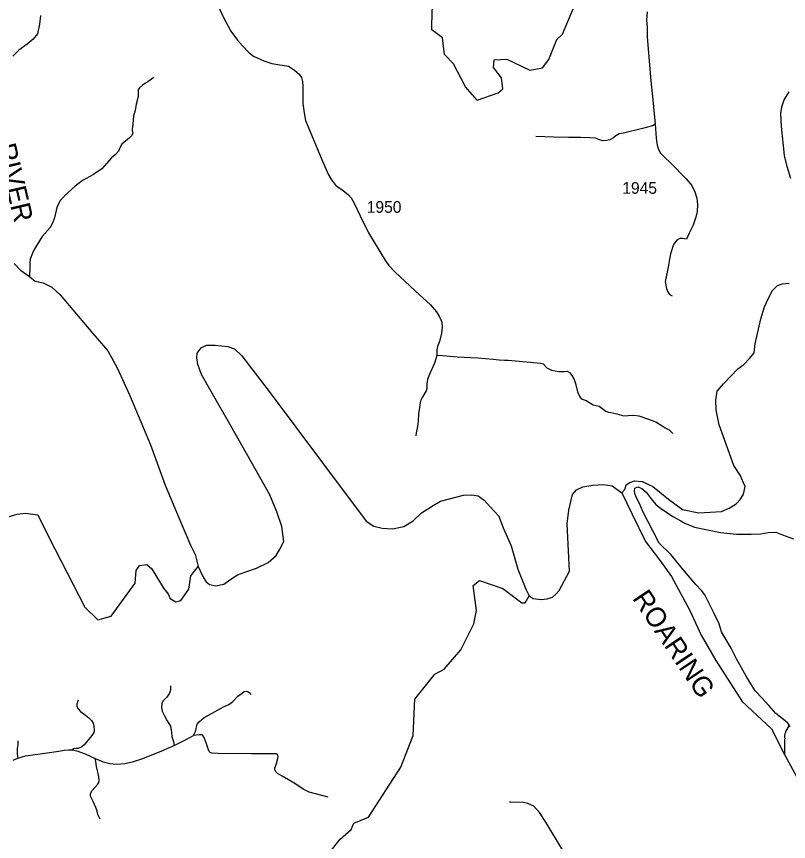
# Model space of a CAD drawing. Extents: x 1248224 to 1454986, y 825081 to 985870.
# Drawn here: x 1385847 to 1394113, y 919814 to 928641 of the extents above; entities that cross this region are included whole.
import ezdxf

# ---------------------------------------------------------------- set-up
doc = ezdxf.new("R2010")
doc.units = 0
for name, color, linetype in [('Exist Hydrographic Creek Single Shore', 7, 'Continuous'), ('Exist Hydrographic Misc Water Feature', 7, 'Continuous'), ('Exist Hydrographic River Shore', 7, 'Continuous'), ('Exist Hydrographic River Shore Label', 7, 'Continuous'), ('Exist Road Non-System Type 51', 7, 'Continuous'), ('Exist Road Secondary Type 51 Attributed', 7, 'Continuous'), ('Exist Road Secondary Type 51 Number Label', 7, 'Continuous')]:
    doc.layers.add(name, color=color, linetype=linetype)

msp = doc.modelspace()

# ---------------------------------------------------------------- linework, layer by layer
at = {"layer": 'Exist Hydrographic Creek Single Shore'}
for points in [[(1390778.6, 927746.4), (1390655.5, 927890), (1390527.6, 928135.4), (1390429.6, 928236), (1390408.6, 928413.7), (1390293.5, 928498.1), (1390297.5, 928708.2), (1390324.6, 928779.8), (1390307.6, 929164.3), (1390260.5, 929342.5), (1390010, 929860.9)], [(1385582.4, 923236.4), (1385855.7, 923315.5), (1385941.5, 923326.3), (1386076, 923309.2), (1386194.5, 923071.7), (1386579.5, 922322), (1386718.5, 922184.6), (1386860.5, 922224.4), (1387118.5, 922577.1), (1387129.5, 922711.5), (1387163.5, 922766.6), (1387243.1, 922776.6), (1387296.5, 922731.1), (1387421.4, 922523), (1387470.7, 922464.3), (1387494.1, 922415), (1387555.1, 922377.4), (1387606.8, 922393.8), (1387693.6, 922513.6), (1387714.7, 922656.8), (1387792.1, 922755.4)], [(1388936.6, 919369.2), (1389312.6, 919837.6), (1389431.6, 919943.6), (1389458.7, 920008.7), (1389617.6, 920074.4), (1389962.6, 920609.2), (1390094.6, 920948), (1390111.6, 921338.3), (1390325.6, 921603.2), (1390426.6, 921656.9), (1390605.6, 921863.4), (1390744.6, 922143), (1390772.6, 922283.6), (1390736.6, 922553.5), (1390804.6, 922608), (1391052.7, 922519.9), (1391256.7, 922369), (1391293.3, 922367.9), (1391337.6, 922441.1)]]:
    msp.add_lwpolyline(points, dxfattribs=at)
at = {"layer": 'Exist Hydrographic Misc Water Feature'}
for points in [[(1390778.6, 927746.4), (1391004.5, 927823.9), (1391055.6, 927865.6), (1391041.6, 927984), (1390952.6, 928094.1), (1390961.6, 928175.9), (1391095.6, 928183.2), (1391343.6, 928066.5), (1391477.6, 928090.1), (1391545.6, 928180.7), (1391633.6, 928395.6), (1391693.6, 928453.5), (1391816.6, 928749.8)], [(1387318.2, 927987.2), (1387255.2, 927942.7), (1387228.8, 927929.4), (1387196.2, 927906.2), (1387165.6, 927878.9), (1387151, 927855.3), (1387149.3, 927783.4), (1387127.3, 927703.9), (1387117.7, 927636.6), (1387100.2, 927576.6), (1387092.1, 927488.7), (1387094, 927480.7), (1387089.8, 927472.8), (1387084.6, 927420.9), (1387091.7, 927388.7), (1387079.1, 927365.1), (1387056.6, 927341.6), (1386975, 927275.7), (1386956.2, 927244.1), (1386939.2, 927200.5), (1386903, 927160.6), (1386865.5, 927130.3), (1386785.9, 927039.8)], [(1386785.9, 927039.8), (1386760.6, 927010.9), (1386671.1, 926949.1), (1386555.5, 926886.1), (1386474, 926824), (1386361.5, 926722.8), (1386357.3, 926714.9), (1386320.4, 926675.9), (1386293.3, 926628.5), (1386280.6, 926596.8), (1386253.9, 926485.5), (1386232.5, 926430), (1386209.4, 926382.6), (1386121.1, 926288.7), (1386037.7, 926146.9), (1386018.7, 926107.3), (1385995.1, 926043.9), (1385994.8, 926027.9), (1385990.6, 926020), (1385989.3, 925964), (1385987.8, 925860.2)], [(1394114.7, 921051.6), (1394082.3, 920989.5), (1394082.1, 920981.5), (1394073.7, 920965.7), (1394069.2, 920949.8), (1394068.6, 920925.8), (1394072.5, 920917.7), (1394070.1, 920899.8), (1394068.5, 920745.3)]]:
    msp.add_lwpolyline(points, dxfattribs=at)
at = {"layer": 'Exist Hydrographic River Shore'}
for points in [[(1386104.6, 928652.2), (1386095.2, 928558.3), (1386074.1, 928457.3), (1386027.3, 928399.8), (1385961.6, 928345.8), (1385872.4, 928282.4), (1385809.1, 928216.6)], [(1394138.6, 926908.9), (1394098.7, 927035.4), (1394069.5, 927153.8), (1394036.3, 927463.3), (1394029.6, 927603.1), (1394039.6, 927673), (1394066.2, 927749.6), (1394118.8, 927834.6)], [(1385821.2, 925998.8), (1385889.2, 925926), (1385987.8, 925860.2), (1386048.8, 925810.9), (1386133.2, 925789.8), (1386227.1, 925745.2), (1386315.6, 925664.2), (1386665.2, 925248.6), (1386824.2, 925062), (1386925.1, 924881.2), (1387056.5, 924594.7), (1387283.5, 924056.5), (1387440.7, 923626.8), (1387600.3, 923244.1), (1387710, 922983.2), (1387761.6, 922884.6), (1387792.1, 922755.4)], [(1393570.7, 924870.1), (1393634.2, 924916.7), (1393694.1, 924983.3), (1393744, 925043.2), (1393757.3, 925139.7), (1393817.1, 925406), (1393857, 925535.8), (1393897, 925629), (1393940.2, 925708.9), (1393993.4, 925762.1), (1394043.3, 925782.1), (1394119.8, 925788.7)], [(1387792.1, 922755.4), (1387847.2, 922642.9), (1387877.2, 922593), (1387913.8, 922563), (1387980.3, 922549.7), (1388066.8, 922566.3), (1388143.3, 922619.6), (1388213.1, 922666.2), (1388292.9, 922696.2), (1388416, 922739.4), (1388542.4, 922799.3), (1388628.8, 922872.6), (1388665.4, 922942.5), (1388708.7, 923022.3), (1388688.7, 923185.4), (1388635.5, 923341.9), (1388559, 923521.6), (1388416, 923774.5), (1388142.7, 924261.3), (1387933.2, 924627.5), (1387826.8, 924810.5), (1387790.2, 924917), (1387776.9, 924990.3), (1387783.5, 925040.2), (1387823.4, 925096.8), (1387880, 925123.4), (1387973.1, 925123.4), (1388109.5, 925110.1), (1388182.6, 925086.8), (1388259.1, 925010.2), (1388541.8, 924644.1), (1389133.9, 923852), (1389592.1, 923241.4), (1389671.9, 923188.1), (1389761.7, 923164.8), (1389874.8, 923158.2), (1389994.5, 923184.8), (1390094.3, 923244.7), (1390184.1, 923331.2), (1390307.1, 923407.8), (1390387, 923454.4), (1390483.4, 923481), (1390633.1, 923517.6), (1390722.9, 923524.3), (1390789.4, 923511), (1390855.9, 923464.4), (1390919.1, 923394.5), (1391012.2, 923294.6), (1391058.8, 923171.5), (1391142, 922978.4), (1391215.1, 922728.8), (1391298.8, 922513.2), (1391337.6, 922441.1)], [(1392329.7, 923544.3), (1392361.1, 923581.6), (1392374.4, 923631.6), (1392414.3, 923654.9), (1392464.2, 923671.5), (1392547.4, 923664.8), (1392660.4, 923611.6), (1392826.7, 923475.1), (1392976.4, 923365.3), (1393152.7, 923332), (1393395.5, 923345.3), (1393478.6, 923378.6), (1393551.8, 923425.2), (1393598.4, 923475.1), (1393631.6, 923528.4), (1393648.3, 923611.6), (1393595, 923734.7), (1393528.5, 923837.9), (1393368.9, 924270.6), (1393338.9, 924432.3), (1393335.6, 924535.4), (1393348.9, 924632), (1393415.4, 924711.9), (1393570.7, 924870.1)], [(1391337.6, 922441.1), (1391378.6, 922414.5), (1391466.2, 922404.5), (1391529.4, 922408.9), (1391587, 922428.9), (1391628.1, 922465.5), (1391655.8, 922497.7), (1391767.8, 922706.3), (1391761.1, 922850.5), (1391744.5, 923213.3), (1391761, 923357.9), (1391781, 923451.1), (1391800.9, 923527.6), (1391844.2, 923577.6), (1391910.7, 923607.5), (1392017.1, 923627.5), (1392133.5, 923634.2), (1392223.3, 923617.5), (1392329.7, 923544.3)], [(1392329.7, 923544.3), (1392436.6, 923321.8), (1392583, 923022.2), (1392732.7, 922825.8), (1392859, 922649.4), (1393055.3, 922286.6), (1393178.3, 922020.4), (1393334.2, 921748.8), (1393616.9, 921312.7), (1393932.2, 921018.2), (1394068.5, 920745.3), (1394261.4, 920392.5), (1394447.7, 920166.2), (1394906.1, 919562.2), (1395039.1, 919385.8), (1395125.6, 919216), (1395517.3, 918518.8), (1395810, 918059.5), (1396550.7, 917050.2), (1396846.7, 916650.8), (1396989.2, 916426.1)]]:
    msp.add_lwpolyline(points, dxfattribs=at)
at = {"layer": 'Exist Road Non-System Type 51'}
for points in [[(1392684.9, 927490.3), (1392656, 927472.9), (1392548.1, 927442.1), (1392347.7, 927391.9), (1392301.4, 927386.1), (1392264.8, 927363), (1392237.8, 927343.7), (1392201.2, 927320.6), (1392162.6, 927312.9), (1392120.2, 927310.9), (1392081.7, 927324.4), (1392047, 927339.9), (1391985.3, 927341.8), (1391888.9, 927345.6), (1391756, 927347.6), (1391601.8, 927351.4), (1391406.1, 927355.4)], [(1393019.6, 926257.8), (1392979.6, 926265.7), (1392950.7, 926265.7), (1392917.9, 926246.4), (1392881.3, 926202.1), (1392850.4, 926101.8), (1392817.7, 925924.3), (1392792.6, 925804.7), (1392806.2, 925730.4), (1392819.6, 925695.6), (1392838.9, 925666.7), (1392867.8, 925651.3)], [(1390347.4, 925014.5), (1390367.9, 925018.5), (1390566.4, 925001.1), (1390786.1, 924987.6), (1390951.9, 924976.1), (1391015.5, 924966.4), (1391073.3, 924964.5), (1391111.8, 924964.5), (1391347, 924941.4), (1391458.8, 924931.7), (1391487.7, 924924), (1391526.2, 924881.6), (1391574.4, 924856.5), (1391612.9, 924848.8), (1391655.3, 924841.1), (1391709.3, 924841.1), (1391744, 924844.9), (1391767.1, 924831.4), (1391794.1, 924800.6), (1391817.2, 924756.2), (1391832.7, 924715.7), (1391853.9, 924625), (1391877, 924573), (1391892.4, 924551.8), (1391946.4, 924532.5), (1392020.7, 924486.8), (1392084.3, 924471.3), (1392157.6, 924417.3), (1392186.5, 924405.8), (1392211.5, 924403.8), (1392275.1, 924390.3), (1392350.3, 924369.1), (1392396.5, 924373), (1392456.3, 924374.9), (1392510.3, 924367.2), (1392604.7, 924334.4), (1392691.4, 924303.5), (1392760.8, 924261.1), (1392792.8, 924238.1), (1392833.3, 924216.9), (1392875.9, 924180.2)], [(1393500.3, 921880.5), (1393432.8, 921996.2), (1393396.2, 922056), (1393369.2, 922140.9), (1393315.3, 922254.7), (1393217.4, 922452), (1393182.8, 922500.3), (1393119.2, 922562), (1392978.5, 922729.8), (1392855.1, 922880.2), (1392729.8, 923005.6), (1392658.9, 923139.3), (1392554.9, 923343.8), (1392516.3, 923430.6), (1392481.6, 923496.2), (1392466.2, 923536.7), (1392462.4, 923567.5), (1392468.1, 923594.5), (1392500.9, 923608), (1392541.4, 923590.7), (1392587.6, 923552.1), (1392641.6, 923478.8), (1392693.6, 923419), (1392743.7, 923380.4), (1392872.9, 923291.7), (1392959.6, 923245.4), (1393002, 923220.3), (1393106.1, 923177.9), (1393385.5, 923120.1), (1393555.1, 923102.7), (1393713.2, 923102.7), (1393815.8, 923106.7), (1393894.8, 923118.2), (1393975.8, 923122.1), (1394047.1, 923095.1), (1394166.6, 923050.7)], [(1394131.7, 921041), (1394106.6, 921079.6), (1394077.7, 921104.6), (1394027.6, 921143.2), (1393975.6, 921183.7), (1393900.4, 921270.5), (1393827.1, 921349.6), (1393755.8, 921426.7), (1393658.3, 921581.6), (1393560.1, 921760.9), (1393500.3, 921880.5)], [(1387495.8, 921478.6), (1387496.9, 921434.2), (1387484.7, 921401.7), (1387455.7, 921358.4), (1387414.4, 921315.1), (1387402.1, 921289.1), (1387401, 921242.5), (1387407.7, 921206.8), (1387432.2, 921158), (1387460.1, 921106), (1387496.9, 921046.5), (1387507.5, 920980.4), (1387512, 920938.2), (1387522.1, 920905.7), (1387529.9, 920880.8), (1387536.6, 920840.7)], [(1387740.8, 920949), (1387763.9, 920990.5), (1387781.5, 921069.2), (1387802.7, 921095.2), (1387858.5, 921140.7), (1387941.1, 921187.3), (1388031.5, 921236), (1388070.6, 921256.6), (1388120.3, 921280.4), (1388164.9, 921311.8), (1388217.3, 921367.1), (1388262, 921401.7), (1388284.3, 921416.9), (1388306.6, 921422.3), (1388324.5, 921418), (1388349, 921401.7), (1388358, 921385.5)], [(1386506.5, 921327), (1386495.3, 921283.7), (1386495.3, 921258.7), (1386508.7, 921231.7), (1386533.3, 921205.7), (1386567.9, 921178.6), (1386621.4, 921138.5), (1386651.6, 921109.3), (1386669.4, 921079), (1386673.9, 921047.6), (1386678.3, 921005.3), (1386673.9, 920980.4), (1386654.9, 920946.8), (1386571.8, 920848.3), (1386546.1, 920826.6), (1386526, 920814.7), (1386504.8, 920809.3), (1386484.7, 920808.2), (1386461.3, 920806), (1386442.3, 920793)], [(1387536.6, 920840.7), (1387664.4, 920903.6), (1387740.8, 920949)], [(1389185.5, 920288.3), (1388980.2, 920342.5), (1388915.4, 920375), (1388827.3, 920432.4), (1388691.1, 920511.4), (1388642, 920540.7), (1388624.1, 920559.1), (1388616.3, 920573.2), (1388614.1, 920598.1), (1388630.3, 920649), (1388645.9, 920699.9), (1388648.1, 920724.8), (1388645.9, 920736.7), (1388638.1, 920746.5), (1388628, 920750.8), (1388548.8, 920753), (1388363.5, 920753), (1388007, 920755.1), (1387938.9, 920757.3), (1387922.2, 920764.9), (1387908.8, 920775.7), (1387902.1, 920793), (1387876.4, 920867.8), (1387853, 920934.9), (1387844, 920949), (1387834, 920953.3), (1387803.9, 920955.5), (1387740.8, 920949)], [(1385860.8, 920890.5), (1385862, 920852.6), (1385853, 920810.4), (1385853, 920780), (1385856.4, 920747.5), (1385862, 920705.3)], [(1387468, 920810.8), (1387536.6, 920840.7)], [(1386744.2, 920052.2), (1386718.5, 920101), (1386709.6, 920139.9), (1386697.3, 920178.9), (1386669.4, 920240.7), (1386640.4, 920297), (1386638.2, 920316.5), (1386643.7, 920336), (1386657.1, 920359.8), (1386686.2, 920391.2), (1386719.6, 920425.9), (1386730.8, 920443.2), (1386733, 920463.8), (1386728.6, 920509.3), (1386705.1, 920615.4), (1386697.9, 920668.5), (1386688.9, 920701)]]:
    msp.add_lwpolyline(points, dxfattribs=at)
at = {"layer": 'Exist Road Secondary Type 51 Attributed'}
for points in [[(1387833.6, 929135.8), (1388058.8, 928636.4), (1388141.9, 928485), (1388212.8, 928386.2), (1388267.7, 928326.8), (1388337.4, 928252.6), (1388386.3, 928217), (1388496.1, 928165.1), (1388582.1, 928139.9), (1388645.8, 928128), (1388760, 928110.2)], [(1392601.2, 928689.7), (1392593.2, 928601.9), (1392599.2, 928528), (1392599.2, 928418.3), (1392639.2, 927952.5), (1392661.1, 927750.9), (1392684.9, 927490.3), (1392696.9, 927339), (1392706.9, 927265.1), (1392720.9, 927217.2), (1392740.8, 927179.3), (1392780.7, 927139.4), (1392852.5, 927071.5), (1393017.6, 926905), (1393077.4, 926831.1), (1393111.3, 926763.3), (1393131.3, 926697.4), (1393137.3, 926629.5), (1393133.3, 926553.7), (1393119.3, 926493.8), (1393091.4, 926410), (1393049.5, 926321.6), (1393019.6, 926257.8)], [(1388760, 928110.2), (1388824.7, 928068.6), (1388873.6, 928023.2), (1388898.1, 927988.2), (1388910.3, 927946.3), (1388913.8, 927893.9), (1388912, 927789), (1388912, 927708.6), (1388927.7, 927609), (1388943.2, 927529.9), (1389112.6, 927117.5), (1389185.6, 926952.4), (1389220.5, 926893), (1389262.4, 926837.1), (1389299.1, 926810.9), (1389346.3, 926779.4), (1389400.4, 926732.2), (1389430.1, 926700.8), (1389465, 926637.9), (1389526.1, 926508.6), (1389614.7, 926326), (1389798, 926027.2), (1389834.4, 925975.7), (1389897.3, 925907.6), (1390115.5, 925704.9), (1390279.7, 925554.6), (1390343.9, 925480.3), (1390380.6, 925420.9), (1390399.8, 925370.2), (1390405, 925316), (1390398.1, 925253.1), (1390375.4, 925164), (1390356.2, 925109.8), (1390349.2, 925075.7), (1390347.4, 925014.5), (1390321.2, 924932.4), (1390263.6, 924796.1), (1390248, 924756.8), (1390239.3, 924711.4), (1390239.3, 924662.4), (1390232, 924637.3), (1390190.9, 924564.8), (1390171.1, 924528.6), (1390162.9, 924457.7), (1390151.4, 924388.5), (1390148.1, 924312.7), (1390140.7, 924254.4), (1390127.8, 924184.8), (1390123.6, 924153.2)], [(1385810.6, 920684.7), (1385862, 920705.3), (1385942.3, 920730.2), (1386100.2, 920753), (1386301.1, 920781.1), (1386356.9, 920789.8), (1386402.7, 920794.1), (1386442.3, 920793), (1386493.1, 920784.4), (1386583.5, 920753), (1386688.9, 920701), (1386773.8, 920667.4), (1386846.3, 920646.8), (1386916.6, 920640.3), (1387007, 920649), (1387089.6, 920665.2), (1387199, 920703.1), (1387419.9, 920789.8), (1387468, 920810.8)], [(1391693.3, 919725.4), (1391514.4, 920019.4), (1391448.2, 920123.7), (1391386.4, 920190), (1391322.8, 920219.9), (1391270.5, 920231.1), (1391135.9, 920234.9), (1391124.9, 920233.7)]]:
    msp.add_lwpolyline(points, dxfattribs=at)

# ---------------------------------------------------------------- texts
at = {"layer": 'Exist Hydrographic River Shore Label'}
for s, rotation, p in [('RIVER', 283.22554, (1385630.2, 927258.8)), ('ROARING', 303.83453, (1392434.7, 922415.7))]:
    msp.add_text(s, height=210, rotation=rotation, dxfattribs=at).set_placement(p)
at = {"layer": 'Exist Road Secondary Type 51 Number Label'}
for s, p in [('1945', (1392333, 926744.1)), ('1950', (1389597.2, 926540.7))]:
    msp.add_text(s, height=125, dxfattribs=at).set_placement(p)

doc.saveas('drawing.dxf')
